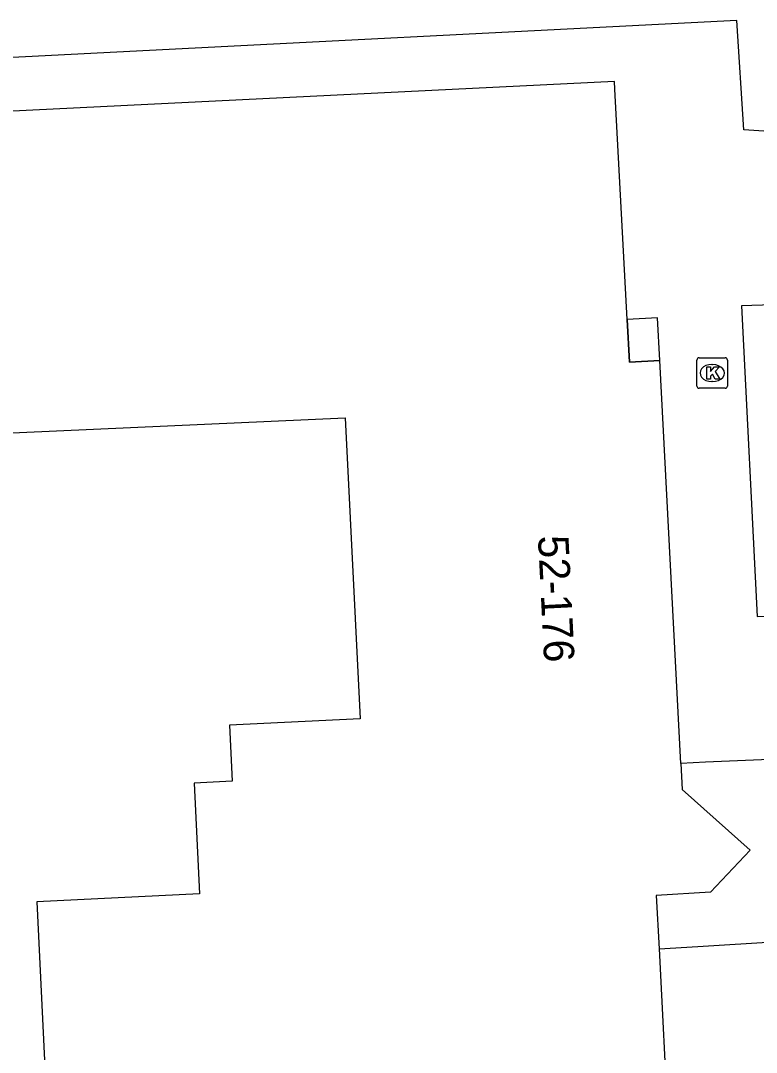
# Model space of a CAD drawing. Extents: x 161084 to 161928, y 385355 to 386522.
# Drawn here: x 161160.71 to 161184.83, y 386264.58 to 386298.39 of the extents above; entities that cross this region are included whole.
import ezdxf

# ---------------------------------------------------------------- set-up
doc = ezdxf.new("R2010")
doc.units = 0
for name, color, linetype in [('IMGEO_Kolk', 7, 'Continuous'), ('IMGEO_Pand', 7, 'Continuous'), ('IMGEO_Pand_nummerreeks', 7, 'Continuous'), ('IMGEO_Pand_overbouw', 7, 'Continuous'), ('IMGEO_Voetpad_open', 7, 'Continuous')]:
    doc.layers.add(name, color=color, linetype=linetype)

msp = doc.modelspace()

# ---------------------------------------------------------------- linework, layer by layer
at = {"layer": 'IMGEO_Kolk'}
for p, q in [((161182.883, 386286.412), (161182.883, 386287.264)), ((161182.958, 386287.338), (161183.81, 386287.338)), ((161183.371, 386287.118), (161183.396, 386287.118)), ((161183.884, 386287.264), (161183.884, 386286.412)), ((161183.394, 386286.558), (161183.369, 386286.558)), ((161183.81, 386286.338), (161182.958, 386286.338))]:
    msp.add_line(p, q, dxfattribs=at)
for points in [[(161182.883, 386286.412), (161182.883, 386287.264)], [(161182.958, 386287.338), (161183.81, 386287.338)], [(161183.884, 386287.264), (161183.884, 386286.412)], [(161183.204, 386287.038), (161183.327, 386287.038), (161183.327, 386286.887), (161183.457, 386287.038), (161183.621, 386287.038), (161183.475, 386286.887), (161183.628, 386286.638), (161183.476, 386286.638), (161183.391, 386286.802), (161183.327, 386286.735), (161183.327, 386286.638), (161183.204, 386286.638), (161183.204, 386287.038)], [(161183.81, 386286.338), (161182.958, 386286.338)]]:
    msp.add_lwpolyline(points, dxfattribs=at)
for centre, start, end in [((161182.96, 386287.262), 91.552, 178.448), ((161182.96, 386287.262), 91.552, 178.448), ((161183.808, 386287.262), 1.552, 88.448), ((161183.808, 386287.262), 1.552, 88.448), ((161182.96, 386286.414), 181.552, 268.448), ((161182.96, 386286.414), 181.552, 268.448), ((161183.808, 386286.414), 271.552, 358.448), ((161183.808, 386286.414), 271.552, 358.448)]:
    msp.add_arc(centre, 0.0765, start, end, dxfattribs=at)
for centre, major_axis, ratio, start_param, end_param in [((161183.37, 386286.838), (-0.387, 0.002), 0.722429, 4.712389, 7.853982), ((161183.395, 386286.838), (-0.39, 0.002), 0.717154, 1.570796, 4.712389)]:
    msp.add_ellipse(centre, major_axis=major_axis, ratio=ratio, start_param=start_param, end_param=end_param, dxfattribs=at)
at = {"layer": 'IMGEO_Pand'}
for points in [[(161182.357, 386274.042), (161181.664, 386287.245), (161180.668, 386287.196), (161180.599, 386288.594), (161180.191, 386296.143), (161180.179, 386296.386), (161150.241, 386294.914)], [(161149.709, 386294.888), (161150.231, 386284.424), (161171.351, 386285.372), (161171.839, 386275.508), (161167.557, 386275.297), (161167.648, 386273.46), (161166.399, 386273.398), (161166.578, 386269.772), (161161.24, 386269.508), (161161.753, 386259.128)], [(161182.357, 386274.042), (161182.402, 386273.187), (161184.625, 386271.199), (161183.33, 386269.823), (161181.543, 386269.72), (161181.645, 386267.968)], [(161181.645, 386267.968), (161181.941, 386262.117)]]:
    msp.add_lwpolyline(points, dxfattribs=at)
at = {"layer": 'IMGEO_Pand_overbouw'}
msp.add_lwpolyline([(161181.591, 386288.643), (161180.599, 386288.594), (161180.668, 386287.196), (161181.664, 386287.245)], close=True, dxfattribs=at)
at = {"layer": 'IMGEO_Voetpad_open'}
for points in [[(161186.536, 386294.669), (161184.421, 386294.81), (161184.194, 386298.386), (161140.536, 386296.162)], [(161186.744, 386289.113), (161184.345, 386289.039), (161184.856, 386278.859), (161186.496, 386278.915), (161186.313, 386282.92), (161187.052, 386282.954)], [(161186.863, 386272.943), (161185.33, 386272.894), (161185.259, 386274.175), (161183.166, 386274.084), (161182.357, 386274.042)], [(161181.645, 386267.968), (161182.908, 386268.047), (161185.546, 386268.212)]]:
    msp.add_lwpolyline(points, dxfattribs=at)

# ---------------------------------------------------------------- texts
at = {"layer": 'IMGEO_Pand_nummerreeks'}
msp.add_text('52-176', height=1, rotation=272.8646, dxfattribs=at).set_placement((161177.669, 386281.496))

doc.saveas('drawing.dxf')
